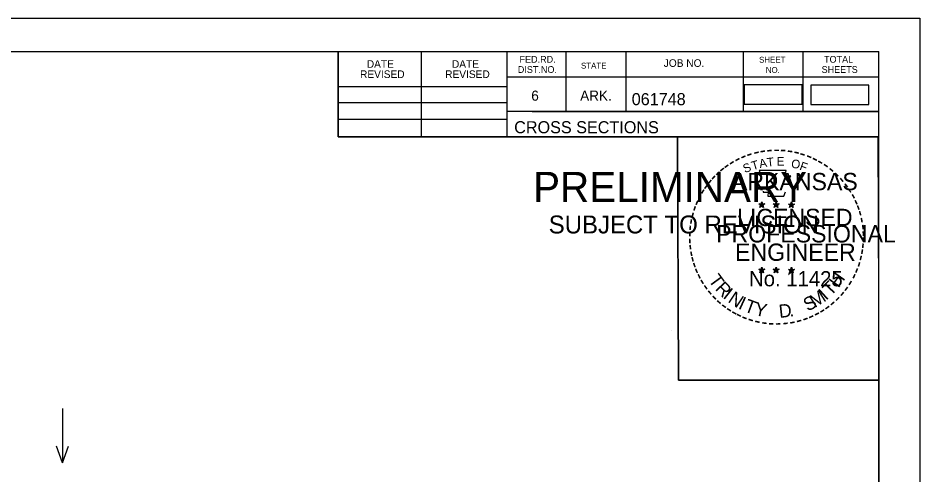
# Model space of a CAD drawing. Extents: x 961436 to 1372525, y 380079 to 2027791.
# Drawn here: x 1371253.4 to 1371357.8, y 380482.8 to 380535.8 of the extents above; entities that cross this region are included whole.
import ezdxf

# ---------------------------------------------------------------- set-up
doc = ezdxf.new("R2010")
doc.units = 0
for name, color, linetype in [('R_Alt Surface', 7, 'Continuous'), ('R_Border', 7, 'Continuous'), ('R_Border PE', 7, 'Continuous'), ('R_Border Prem', 7, 'Continuous'), ('R_No Plot', 7, 'Continuous'), ('R_Water Annot', 7, 'Continuous')]:
    doc.layers.add(name, color=color, linetype=linetype)

msp = doc.modelspace()

# ---------------------------------------------------------------- linework, layer by layer
at = {"layer": 'R_Alt Surface'}
for points in [[(1371337.44, 380525.78), (1371344.15, 380525.78), (1371344.15, 380528.01), (1371337.44, 380528.01)], [(1371345.16, 380525.75), (1371351.87, 380525.75), (1371351.87, 380527.99), (1371345.16, 380527.99)]]:
    msp.add_lwpolyline(points, close=True, dxfattribs=at)
at = {"layer": 'R_Border'}
for p, q in [((1371036.88, 380531.86), (1371353.06, 380531.86)), ((1371290.42, 380521.98), (1371290.42, 380531.86)), ((1371300.1, 380521.98), (1371300.1, 380531.86)), ((1371309.96, 380531.86), (1371309.96, 380521.98)), ((1371316.8, 380531.86), (1371316.8, 380524.92)), ((1371323.74, 380531.86), (1371323.74, 380524.92)), ((1371337.32, 380531.86), (1371337.32, 380524.92)), ((1371344.26, 380531.86), (1371344.26, 380524.92)), ((1371353.06, 380326.4), (1371353.06, 380531.86)), ((1371353.06, 380528.92), (1371309.96, 380528.92)), ((1371353.06, 380528.94), (1371353.06, 380528.94)), ((1371290.42, 380527.84), (1371309.96, 380527.84)), ((1371290.42, 380525.98), (1371309.96, 380525.98)), ((1371353.06, 380524.92), (1371309.96, 380524.92)), ((1371312.92, 380524.92), (1371353.06, 380524.92)), ((1371290.42, 380524.04), (1371309.96, 380524.04)), ((1371353.06, 380521.98), (1371290.42, 380521.98))]:
    msp.add_line(p, q, dxfattribs=at)
at = {"layer": 'R_Border PE'}
for p, q in [((1371339.14, 380514.23), (1371339.49, 380514.12)), ((1371339.14, 380514.23), (1371339.39, 380514.19)), ((1371339.14, 380514.23), (1371339.38, 380514.11)), ((1371339.27, 380513.82), (1371339.49, 380514.12)), ((1371339.27, 380513.82), (1371339.4, 380514.07)), ((1371339.27, 380513.82), (1371339.49, 380514.04)), ((1371339.49, 380514.49), (1371339.45, 380514.23)), ((1371339.49, 380514.12), (1371339.49, 380514.49)), ((1371339.49, 380514.49), (1371339.54, 380514.24)), ((1371339.84, 380514.23), (1371339.49, 380514.12)), ((1371339.7, 380513.82), (1371339.49, 380514.12)), ((1371339.7, 380513.82), (1371339.49, 380514.04)), ((1371339.84, 380514.23), (1371339.55, 380514.18)), ((1371339.7, 380513.82), (1371339.57, 380514.12)), ((1371339.84, 380514.23), (1371339.63, 380514.13)), ((1371340.81, 380514.23), (1371341.16, 380514.12)), ((1371340.81, 380514.23), (1371341.06, 380514.19)), ((1371340.81, 380514.23), (1371341.05, 380514.11)), ((1371340.94, 380513.82), (1371341.16, 380514.12)), ((1371340.94, 380513.82), (1371341.07, 380514.07)), ((1371340.94, 380513.82), (1371341.16, 380514.04)), ((1371341.16, 380514.49), (1371341.12, 380514.23)), ((1371341.16, 380514.12), (1371341.16, 380514.49)), ((1371341.16, 380514.49), (1371341.21, 380514.24)), ((1371341.51, 380514.23), (1371341.16, 380514.12)), ((1371341.37, 380513.82), (1371341.16, 380514.12)), ((1371341.37, 380513.82), (1371341.16, 380514.04)), ((1371341.51, 380514.23), (1371341.22, 380514.18)), ((1371341.37, 380513.82), (1371341.24, 380514.12)), ((1371341.51, 380514.23), (1371341.3, 380514.13)), ((1371342.58, 380514.22), (1371342.92, 380514.11)), ((1371342.58, 380514.22), (1371342.83, 380514.18)), ((1371342.58, 380514.22), (1371342.81, 380514.1)), ((1371342.71, 380513.81), (1371342.92, 380514.11)), ((1371342.71, 380513.81), (1371342.83, 380514.06)), ((1371342.71, 380513.81), (1371342.92, 380514.03)), ((1371342.92, 380514.47), (1371342.88, 380514.22)), ((1371342.92, 380514.11), (1371342.92, 380514.47)), ((1371342.92, 380514.47), (1371342.97, 380514.22)), ((1371343.27, 380514.22), (1371342.92, 380514.11)), ((1371343.14, 380513.81), (1371342.92, 380514.11)), ((1371343.27, 380514.22), (1371342.99, 380514.17)), ((1371343.14, 380513.81), (1371343, 380514.1)), ((1371343.27, 380514.22), (1371343.07, 380514.12)), ((1371343.14, 380513.81), (1371342.92, 380514.03)), ((1371339.49, 380506.91), (1371339.45, 380506.66)), ((1371339.49, 380506.55), (1371339.49, 380506.91)), ((1371339.49, 380506.91), (1371339.54, 380506.66)), ((1371341.16, 380506.91), (1371341.11, 380506.66)), ((1371341.16, 380506.55), (1371341.16, 380506.91)), ((1371341.16, 380506.91), (1371341.2, 380506.66)), ((1371342.92, 380506.9), (1371342.88, 380506.65)), ((1371342.92, 380506.54), (1371342.92, 380506.9)), ((1371342.92, 380506.9), (1371342.97, 380506.65)), ((1371339.14, 380506.66), (1371339.49, 380506.55)), ((1371339.14, 380506.66), (1371339.39, 380506.61)), ((1371339.14, 380506.66), (1371339.37, 380506.54)), ((1371339.27, 380506.25), (1371339.49, 380506.55)), ((1371339.27, 380506.25), (1371339.4, 380506.5)), ((1371339.27, 380506.25), (1371339.48, 380506.47)), ((1371339.7, 380506.25), (1371339.48, 380506.47)), ((1371339.83, 380506.66), (1371339.49, 380506.55)), ((1371339.7, 380506.25), (1371339.49, 380506.55)), ((1371339.83, 380506.66), (1371339.55, 380506.61)), ((1371339.7, 380506.25), (1371339.56, 380506.54)), ((1371339.83, 380506.66), (1371339.63, 380506.56)), ((1371340.81, 380506.66), (1371341.16, 380506.55)), ((1371340.81, 380506.66), (1371341.06, 380506.61)), ((1371340.81, 380506.66), (1371341.04, 380506.54)), ((1371340.94, 380506.25), (1371341.16, 380506.55)), ((1371340.94, 380506.25), (1371341.07, 380506.5)), ((1371340.94, 380506.25), (1371341.15, 380506.47)), ((1371341.37, 380506.25), (1371341.15, 380506.47)), ((1371341.5, 380506.66), (1371341.16, 380506.55)), ((1371341.37, 380506.25), (1371341.16, 380506.55)), ((1371341.5, 380506.66), (1371341.22, 380506.61)), ((1371341.37, 380506.25), (1371341.23, 380506.54)), ((1371341.5, 380506.66), (1371341.3, 380506.56)), ((1371342.57, 380506.65), (1371342.92, 380506.54)), ((1371342.57, 380506.65), (1371342.83, 380506.6)), ((1371342.57, 380506.65), (1371342.81, 380506.53)), ((1371342.71, 380506.24), (1371342.92, 380506.54)), ((1371342.71, 380506.24), (1371342.83, 380506.49)), ((1371342.71, 380506.24), (1371342.92, 380506.46)), ((1371343.27, 380506.65), (1371342.92, 380506.54)), ((1371343.14, 380506.24), (1371342.92, 380506.54)), ((1371343.14, 380506.24), (1371342.92, 380506.46)), ((1371343.27, 380506.65), (1371342.98, 380506.6)), ((1371343.14, 380506.24), (1371343, 380506.53)), ((1371343.27, 380506.65), (1371343.07, 380506.55))]:
    msp.add_line(p, q, dxfattribs=at)
for points in [[(1371339.18, 380518.11), (1371339.45, 380517.28)], [(1371342.69, 380517.19), (1371342.84, 380517.47), (1371342.15, 380517.45), (1371342.3, 380518.11), (1371339.18, 380518.11)], [(1371339.67, 380515.69), (1371339.67, 380515.6), (1371340.24, 380515.58), (1371340.18, 380515.11), (1371342.05, 380515.11), (1371342.25, 380515.64)], [(1371339.49, 380514.49), (1371339.7, 380513.82), (1371339.14, 380514.23), (1371339.84, 380514.23), (1371339.27, 380513.82), (1371339.49, 380514.49)], [(1371341.16, 380514.49), (1371341.37, 380513.82), (1371340.81, 380514.23), (1371341.51, 380514.23), (1371340.94, 380513.82), (1371341.16, 380514.49)], [(1371342.92, 380514.47), (1371343.14, 380513.81), (1371342.58, 380514.22), (1371343.27, 380514.22), (1371342.71, 380513.81), (1371342.92, 380514.47)], [(1371339.49, 380506.91), (1371339.7, 380506.25), (1371339.14, 380506.66), (1371339.83, 380506.66), (1371339.27, 380506.25), (1371339.49, 380506.91)], [(1371341.16, 380506.91), (1371341.37, 380506.25), (1371340.81, 380506.66), (1371341.5, 380506.66), (1371340.94, 380506.25), (1371341.16, 380506.91)], [(1371342.92, 380506.9), (1371343.14, 380506.24), (1371342.57, 380506.65), (1371343.27, 380506.65), (1371342.71, 380506.24), (1371342.92, 380506.9)]]:
    msp.add_lwpolyline(points, dxfattribs=at)
for centre, radius in [((1371339.49, 380514.12), 0.172), ((1371339.49, 380514.12), 0.145), ((1371339.49, 380514.12), 0.116), ((1371339.49, 380514.12), 0.0991), ((1371339.49, 380514.12), 0.0747), ((1371339.49, 380514.12), 0.0495), ((1371339.49, 380514.12), 0.0296), ((1371341.16, 380514.12), 0.172), ((1371341.16, 380514.12), 0.145), ((1371341.16, 380514.12), 0.116), ((1371341.16, 380514.12), 0.0991), ((1371341.16, 380514.12), 0.0747), ((1371341.16, 380514.12), 0.0495), ((1371341.16, 380514.12), 0.0296), ((1371342.92, 380514.11), 0.172), ((1371342.92, 380514.11), 0.145), ((1371342.92, 380514.11), 0.116), ((1371342.92, 380514.11), 0.0991), ((1371342.92, 380514.11), 0.0747), ((1371342.92, 380514.11), 0.0495), ((1371342.92, 380514.11), 0.0296), ((1371339.49, 380506.55), 0.172), ((1371341.15, 380506.55), 0.172), ((1371339.49, 380506.55), 0.145), ((1371339.49, 380506.55), 0.116), ((1371339.49, 380506.55), 0.0991), ((1371339.49, 380506.55), 0.0747), ((1371339.49, 380506.55), 0.0495), ((1371339.49, 380506.55), 0.0296), ((1371341.15, 380506.55), 0.145), ((1371341.15, 380506.55), 0.116), ((1371341.15, 380506.55), 0.0991), ((1371341.15, 380506.55), 0.0747), ((1371341.15, 380506.55), 0.0495), ((1371341.15, 380506.55), 0.0296), ((1371342.92, 380506.54), 0.172), ((1371342.92, 380506.54), 0.145), ((1371342.92, 380506.54), 0.116), ((1371342.92, 380506.54), 0.0991), ((1371342.92, 380506.54), 0.0747), ((1371342.92, 380506.54), 0.0495), ((1371342.92, 380506.54), 0.0296)]:
    msp.add_circle(centre, radius, dxfattribs=at)
at = {"layer": 'R_No Plot'}
for p, q in [((1371024.48, 380535.75), (1371357.81, 380535.75)), ((1371329.09, 380499.52), (1371329.09, 380499.52))]:
    msp.add_line(p, q, dxfattribs=at)
for points in [[(1371024.47, 380535.75), (1371357.81, 380535.75), (1371357.81, 380322.41), (1371024.47, 380322.41)], [(1371270.8, 380531.86), (1371290.42, 380531.86), (1371290.42, 380521.98), (1371306.53, 380521.98), (1371329.73, 380521.98), (1371329.85, 380493.82), (1371353.06, 380493.82), (1371353.06, 380326.4), (1371036.88, 380326.4), (1371036.88, 380531.86)], [(1371329.73, 380521.98), (1371352.94, 380521.98), (1371353.06, 380493.82), (1371329.85, 380493.82)]]:
    msp.add_lwpolyline(points, close=True, dxfattribs=at)
at = {"layer": 'R_Water Annot'}
for p, q in [((1371258.5, 380490.53), (1371258.5, 380484.25)), ((1371258.5, 380484.25), (1371257.8, 380486.17)), ((1371258.5, 380484.25), (1371259.2, 380486.17))]:
    msp.add_line(p, q, dxfattribs=at)

# ---------------------------------------------------------------- texts
at = {"layer": 'R_Border'}
for s, height, p in [('DATE', 0.879, (1371293.75, 380529.99)), ('DATE', 0.879, (1371303.61, 380529.99)), ('FED.RD.', 0.782, (1371311.44, 380530.58)), ('JOB NO.', 0.879, (1371328.14, 380530.1)), ('SHEET', 0.684, (1371339.18, 380530.58)), ('TOTAL', 0.782, (1371346.7, 380530.58)), ('REVISED', 0.879, (1371292.97, 380528.81)), ('REVISED', 0.879, (1371302.83, 380528.81)), ('DIST.NO.', 0.782, (1371311.24, 380529.4)), ('STATE', 0.684, (1371318.56, 380529.9)), ('NO.', 0.684, (1371339.96, 380529.4)), ('SHEETS', 0.782, (1371346.42, 380529.4)), ('6', 1.17, (1371312.8, 380526.18)), ('ARK.', 1.172, (1371318.46, 380526.18)), ('061748', 1.4, (1371324.43, 380525.66)), ('CROSS SECTIONS', 1.4, (1371310.82, 380522.41))]:
    msp.add_text(s, height=height, rotation=360, dxfattribs=at).set_placement(p)
at = {"layer": 'R_Border PE'}
for s, height, rotation, p in [('-', 1.6, 13.6301, (1371338.68, 380519.48)), ('-', 1.6, 10.2193, (1371339.36, 380519.64)), ('-', 1.6, 5.8968, (1371340.09, 380519.75)), ('-', 1.6, 0.1862, (1371340.86, 380519.82)), ('-', 1.6, 357.743, (1371341.58, 380519.81)), ('-', 1.6, 352.1617, (1371342.33, 380519.75)), ('-', 1.6, 347.2049, (1371343.05, 380519.64)), ('-', 1.6, 28.7918, (1371336.66, 380518.65)), ('-', 1.6, 24.3072, (1371337.3, 380518.97)), ('-', 1.6, 19.1761, (1371337.93, 380519.24)), ('T', 1, 16.4036, (1371338.45, 380518.12)), ('A', 1, 11.2132, (1371339.28, 380518.37)), ('T', 1, 6.0228, (1371340.13, 380518.54)), ('E', 1, 0.8323, (1371341.23, 380518.65)), ('O', 1, 350.4515, (1371342.84, 380518.44)), ('-', 1.6, 342.3362, (1371343.68, 380519.48)), ('-', 1.6, 337.8551, (1371344.42, 380519.26)), ('-', 1.6, 334.1211, (1371345.05, 380518.99)), ('-', 1.6, 329.6409, (1371345.63, 380518.71)), ('-', 1.6, 38.9507, (1371335.01, 380517.51)), ('-', 1.6, 36.2317, (1371335.49, 380517.89)), ('-', 1.6, 34.0636, (1371336.07, 380518.28)), ('S', 1, 21.594, (1371337.54, 380517.79)), ('F', 1, 340.0707, (1371343.79, 380518.21)), ('-', 1.6, 325.8627, (1371346.27, 380518.35)), ('-', 1.6, 320.5297, (1371346.88, 380517.92)), ('-', 1.6, 48.423, (1371334.13, 380516.61)), ('-', 1.6, 42.9622, (1371334.58, 380517.09)), ('ARKANSAS', 2, 360, (1371336.04, 380515.82)), ('-', 1.6, 315.5786, (1371347.48, 380517.43)), ('-', 1.6, 309.8797, (1371348.05, 380516.88)), ('-', 1.6, 54.2325, (1371333.32, 380515.56)), ('-', 1.6, 50.6142, (1371333.73, 380516.13)), ('-', 1.6, 306.6522, (1371348.57, 380516.28)), ('-', 1.6, 62.8713, (1371332.68, 380514.42)), ('-', 1.6, 58.0706, (1371332.99, 380515.03)), ('-', 1.4, 303.6753, (1371349.06, 380515.71)), ('-', 1.6, 299.6684, (1371349.38, 380515.11)), ('-', 1.6, 67.7743, (1371332.42, 380513.81)), ('DWB', 0.01, 360, (1371339.48, 380514.12)), ('DWB', 0.01, 360, (1371341.15, 380514.12)), ('DWB', 0.01, 360, (1371342.91, 380514.11)), ('-', 1.6, 294.6628, (1371349.7, 380514.49)), ('-', 1.6, 290.5728, (1371349.96, 380513.92)), ('-', 1.6, 75.461, (1371332, 380512.46)), ('-', 1.6, 72.3945, (1371332.2, 380513.18)), ('LICENSED', 2, 360, (1371336.63, 380511.67)), ('-', 1.6, 285.1233, (1371350.19, 380513.34)), ('-', 1.6, 81.2013, (1371331.87, 380511.75)), ('-', 1.6, 280.5493, (1371350.39, 380512.59)), ('-', 1.6, 89.0622, (1371331.77, 380510.36)), ('-', 1.6, 85.1863, (1371331.79, 380511.06)), ('PROFESSIONAL', 2, 360, (1371334.21, 380509.77)), ('-', 1.6, 276.5962, (1371350.55, 380511.83)), ('-', 1.6, 274.3301, (1371350.61, 380511.1)), ('-', 1.6, 94.1959, (1371331.8, 380509.63)), ('-', 1.6, 269.9407, (1371350.65, 380510.47)), ('-', 1.6, 98.9479, (1371331.88, 380508.97)), ('ENGINEER', 2, 360, (1371336.4, 380507.64)), ('-', 1.6, 260.9953, (1371350.56, 380509.15)), ('-', 1.6, 263.5172, (1371350.63, 380509.81)), ('-', 1.6, 101.7149, (1371332.01, 380508.23)), ('-', 1.6, 105.4578, (1371332.17, 380507.64)), ('-', 1.6, 255.7626, (1371350.45, 380508.47)), ('-', 1.6, 109.0874, (1371332.39, 380507.01)), ('-', 1.6, 114.0643, (1371332.64, 380506.41)), ('-', 1.6, 247.8887, (1371350.04, 380507.08)), ('-', 1.6, 252.8681, (1371350.27, 380507.75)), ('-', 1.6, 115.7289, (1371332.95, 380505.79)), ('T', 1.54, 306.0406, (1371333.25, 380505.39)), ('No. 11425', 1.757, 360, (1371338.02, 380504.69)), ('DWB', 0.01, 360, (1371339.47, 380506.54)), ('DWB', 0.01, 360, (1371341.14, 380506.54)), ('DWB', 0.01, 360, (1371342.91, 380506.53)), ('H', 1.54, 54.6088, (1371348.37, 380504.42)), ('-', 1.6, 244.6197, (1371349.78, 380506.45)), ('-', 1.6, 120.4471, (1371333.3, 380505.21)), ('-', 1.6, 125.8934, (1371333.71, 380504.65)), ('R', 1.54, 314.005, (1371334.01, 380504.34)), ('T', 1.54, 46.6444, (1371347.48, 380503.48)), ('-', 1.6, 233.8452, (1371348.99, 380505.05)), ('-', 1.6, 239.0712, (1371349.39, 380505.7)), ('-', 1.6, 130.7181, (1371334.17, 380504.1)), ('-', 1.6, 134.2238, (1371334.69, 380503.55)), ('I', 1.54, 321.9694, (1371334.91, 380503.41)), ('N', 1.54, 326.5002, (1371335.48, 380502.93)), ('M', 1.54, 32.6563, (1371345.63, 380502.15)), ('I', 1.54, 42.1136, (1371346.92, 380503)), ('-', 1.6, 231.2538, (1371348.56, 380504.48)), ('-', 1.6, 138.9338, (1371335.21, 380503.09)), ('-', 1.6, 144.6463, (1371335.77, 380502.68)), ('I', 1.54, 335.3603, (1371336.68, 380502.15)), ('T', 1.54, 339.8912, (1371337.35, 380501.82)), ('Y', 1.54, 347.8556, (1371338.56, 380501.38)), ('D', 1.54, 6.3969, (1371341.55, 380501.02)), ('S', 1.54, 26.9312, (1371344.79, 380501.75)), ('-', 1.6, 221.0851, (1371347.55, 380503.41)), ('-', 1.6, 225.7653, (1371348.08, 380503.92)), ('-', 1.6, 148.0898, (1371336.33, 380502.31)), ('-', 1.6, 151.5704, (1371336.91, 380501.98)), ('-', 1.6, 154.6002, (1371337.43, 380501.74)), ('-', 1.6, 207.3568, (1371345.91, 380502.2)), ('-', 1.6, 212.2491, (1371346.47, 380502.55)), ('-', 1.6, 215.7363, (1371347.01, 380502.94)), ('-', 1.6, 158.5612, (1371338.05, 380501.48)), ('-', 1.6, 162.7983, (1371338.74, 380501.27)), ('-', 1.6, 167.5555, (1371339.46, 380501.11)), ('-', 1.6, 173.1155, (1371340.23, 380501)), ('-', 1.6, 176.5183, (1371340.98, 380500.94)), ('-', 1.6, 185.8167, (1371342.53, 380501.04)), ('-', 1.6, 191.2858, (1371343.26, 380501.17)), ('.', 1.54, 13.7642, (1371342.74, 380501.14)), ('-', 1.6, 195.4743, (1371343.99, 380501.37)), ('-', 1.6, 200.7184, (1371344.67, 380501.61)), ('-', 1.6, 204.2516, (1371345.29, 380501.88)), ('-', 1.6, 181.5918, (1371341.72, 380500.96))]:
    msp.add_text(s, height=height, rotation=rotation, dxfattribs=at).set_placement(p)
at = {"layer": 'R_Border Prem'}
for s, height, p in [('PRELIMINARY', 3.5, (1371313.01, 380514.44)), ('DWB', 0.01, (1371313.75, 380516.29)), ('SUBJECT TO REVISION', 2.0751, (1371314.82, 380510.81))]:
    msp.add_text(s, height=height, rotation=360, dxfattribs=at).set_placement(p)

doc.saveas('drawing.dxf')
